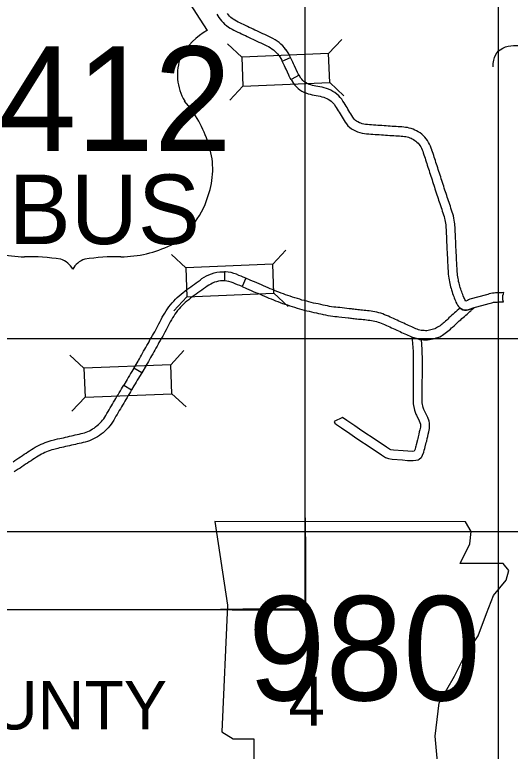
# Model space of a CAD drawing. Extents: x 77230 to 630905, y 790554 to 1662844.
# Drawn here: x 359694 to 373237, y 1477330 to 1497450 of the extents above; entities that cross this region are included whole.
import ezdxf

# ---------------------------------------------------------------- set-up
doc = ezdxf.new("R2010")
doc.units = 0
for name, color, linetype in [('Level 10', 7, 'Continuous'), ('Level 15', 7, 'Continuous'), ('Level 19', 7, 'Continuous'), ('Level 24', 7, 'Continuous'), ('Level 25', 7, 'Continuous'), ('Level 28', 7, 'Continuous')]:
    doc.layers.add(name, color=color, linetype=linetype)

msp = doc.modelspace()

# ---------------------------------------------------------------- linework, layer by layer
at = {"layer": 'Level 10'}
for points in [[(363064, 1487985), (363076, 1488004), (363105, 1488054), (363134, 1488104), (363161, 1488152), (363187, 1488204), (363218, 1488258), (363248, 1488310), (363278, 1488363), (363307, 1488415), (363337, 1488466), (363366, 1488517), (363391, 1488566), (363420, 1488626), (363461, 1488686), (363489, 1488735), (363519, 1488788), (363548, 1488842), (363578, 1488898), (363607, 1488954), (363636, 1489010), (363666, 1489067), (363696, 1489126), (363727, 1489184), (363760, 1489243), (363795, 1489300), (363831, 1489357), (363869, 1489413), (363909, 1489469), (363952, 1489524), (363996, 1489577), (364040, 1489628), (364089, 1489678), (364138, 1489727), (364189, 1489773), (364241, 1489818), (364295, 1489860), (364347, 1489901), (364398, 1489941), (364451, 1489979), (364503, 1490017), (364555, 1490054), (364605, 1490091), (364657, 1490130), (364707, 1490165), (364758, 1490203), (364812, 1490241), (364871, 1490279), (364933, 1490315), (364999, 1490347), (365069, 1490376), (365142, 1490399), (365217, 1490416), (365296, 1490427), (365373, 1490429), (365431, 1490429), (365428, 1490179)], [(366013, 1490253), (365941, 1490280), (365880, 1490306), (365818, 1490331), (365751, 1490359), (365682, 1490382), (365608, 1490404), (365531, 1490418), (365453, 1490429), (365431, 1490429)], [(368123, 1489518), (368056, 1489537), (367986, 1489549), (367924, 1489561), (367863, 1489575), (367800, 1489590), (367736, 1489606), (367673, 1489623), (367609, 1489640), (367545, 1489657), (367482, 1489676), (367418, 1489696), (367353, 1489716), (367288, 1489738), (367224, 1489759), (367161, 1489780), (367098, 1489802), (367037, 1489824), (366975, 1489847), (366915, 1489869), (366855, 1489893), (366796, 1489917), (366737, 1489941), (366678, 1489966), (366618, 1489991), (366558, 1490017), (366497, 1490043), (366436, 1490070), (366374, 1490096), (366312, 1490123), (366251, 1490149), (366189, 1490175), (366127, 1490201), (366013, 1490253), (365909, 1490025)], [(365428, 1490179), (365376, 1490179), (365318, 1490177), (365262, 1490169), (365207, 1490157), (365153, 1490140), (365101, 1490119), (365051, 1490094), (365001, 1490066), (364953, 1490034), (364904, 1490000), (364853, 1489962), (364804, 1489928), (364754, 1489890), (364702, 1489852), (364650, 1489814), (364598, 1489777), (364548, 1489741), (364500, 1489704), (364450, 1489664), (364400, 1489625), (364355, 1489586), (364310, 1489545), (364267, 1489503), (364225, 1489459), (364186, 1489415), (364147, 1489367), (364109, 1489319), (364074, 1489270), (364040, 1489220), (364008, 1489169), (363976, 1489117), (363946, 1489064), (363917, 1489009), (363888, 1488953), (363859, 1488896), (363829, 1488839), (363799, 1488781), (363769, 1488724), (363738, 1488667), (363707, 1488612), (363673, 1488553), (363637, 1488500), (363615, 1488454), (363585, 1488398), (363555, 1488343), (363524, 1488290), (363494, 1488238), (363465, 1488186), (363435, 1488135), (363407, 1488085), (363381, 1488034), (363351, 1487980), (363321, 1487928), (363291, 1487877), (363285, 1487867)], [(365909, 1490025), (365846, 1490049), (365784, 1490075), (365723, 1490100), (365665, 1490124), (365606, 1490144), (365550, 1490161), (365492, 1490171), (365428, 1490179)], [(365909, 1490025), (366030, 1489970), (366092, 1489944), (366153, 1489918), (366215, 1489892), (366276, 1489866), (366337, 1489840), (366398, 1489814), (366459, 1489788), (366520, 1489761), (366580, 1489736), (366641, 1489710), (366702, 1489685), (366763, 1489660), (366825, 1489636), (366888, 1489612), (366952, 1489589), (367015, 1489566), (367080, 1489544), (367145, 1489522), (367210, 1489500), (367276, 1489479), (367342, 1489457), (367409, 1489436), (367477, 1489417), (367543, 1489399), (367609, 1489381), (367675, 1489364), (367740, 1489348), (367805, 1489332), (367873, 1489316), (367941, 1489303), (368000, 1489293), (368056, 1489277)], [(368065, 1489275), (368127, 1489263), (368188, 1489249), (368254, 1489235), (368321, 1489225), (368384, 1489217), (368443, 1489210), (368502, 1489203), (368554, 1489200), (368810, 1489170), (368838, 1489167), (368868, 1489163), (368899, 1489160), (368933, 1489156), (368969, 1489151), (369007, 1489147), (369047, 1489142), (369089, 1489138), (369130, 1489134), (369173, 1489130), (369217, 1489125), (369261, 1489121), (369306, 1489116), (369351, 1489110), (369395, 1489104), (369441, 1489096), (369486, 1489088), (369532, 1489078), (369578, 1489067), (369623, 1489054), (369668, 1489040), (369713, 1489023), (369758, 1489005), (369804, 1488985), (369851, 1488964), (369899, 1488942), (369946, 1488921), (369993, 1488899), (370039, 1488878), (370086, 1488856), (370133, 1488834), (370181, 1488814), (370224, 1488794), (370268, 1488774), (370311, 1488753), (370354, 1488733), (370397, 1488714), (370439, 1488694), (370481, 1488675), (370523, 1488657), (370567, 1488638), (370614, 1488621), (370661, 1488605), (370710, 1488592), (370760, 1488582), (370814, 1488574), (370865, 1488570), (370917, 1488567), (370973, 1488570), (371026, 1488575), (371078, 1488584), (371126, 1488595), (371173, 1488607), (371213, 1488620), (371259, 1488632), (371312, 1488654), (371356, 1488681), (371388, 1488701), (371422, 1488724), (371461, 1488749), (371499, 1488777), (371530, 1488802), (371566, 1488831), (371602, 1488863), (371632, 1488893), (371663, 1488918), (371706, 1488954), (371738, 1488992), (371767, 1489018), (371804, 1489050), (371843, 1489084), (371882, 1489119), (371918, 1489153), (371951, 1489182), (371987, 1489211), (372024, 1489243), (372058, 1489273), (372089, 1489302), (372114, 1489326), (372136, 1489347), (372155, 1489365), (372172, 1489382), (372187, 1489397), (372239, 1489447)], [(372239, 1489447), (372084, 1489388), (372039, 1489382), (371990, 1489382), (371941, 1489392), (371891, 1489415), (371865, 1489435), (371828, 1489404), (371790, 1489373), (371750, 1489338), (371712, 1489303), (371677, 1489271), (371640, 1489239), (371602, 1489206), (371558, 1489167), (371529, 1489132), (371503, 1489110), (371464, 1489078), (371432, 1489046), (371405, 1489022), (371374, 1488997), (371346, 1488975), (371319, 1488955), (371285, 1488933), (371251, 1488911), (371225, 1488894), (371198, 1488877), (371178, 1488869), (371143, 1488860), (371104, 1488847), (371068, 1488838), (371030, 1488830), (370992, 1488823), (370954, 1488819), (370919, 1488818), (370880, 1488820), (370840, 1488823), (370805, 1488828), (370769, 1488835), (370732, 1488845), (370696, 1488857), (370660, 1488870), (370622, 1488886), (370583, 1488904), (370543, 1488922), (370502, 1488940), (370460, 1488960), (370417, 1488980), (370373, 1489001), (370328, 1489021), (370282, 1489042), (370235, 1489062), (370191, 1489083), (370144, 1489105), (370097, 1489126), (370050, 1489148), (370002, 1489170), (369953, 1489192), (369905, 1489213), (369855, 1489235), (369804, 1489256), (369750, 1489276), (369696, 1489294), (369641, 1489309), (369588, 1489322), (369535, 1489333), (369484, 1489343), (369433, 1489351), (369384, 1489358), (369335, 1489364), (369288, 1489369), (369242, 1489374), (369198, 1489378), (369155, 1489383), (369113, 1489387), (369073, 1489391), (369035, 1489395), (368998, 1489400), (368962, 1489404), (368928, 1489408), (368896, 1489412), (368866, 1489415), (368839, 1489418), (368577, 1489449), (368524, 1489452), (368473, 1489458), (368415, 1489465), (368355, 1489473), (368299, 1489481), (368242, 1489494), (368178, 1489507), (368114, 1489520)], [(370805, 1488574), (370634, 1488611), (370548, 1488646), (370552, 1488577), (370567, 1488466), (370580, 1488251), (370586, 1488030), (370586, 1487699), (370584, 1487311), (370582, 1486823), (370617, 1486650), (370660, 1486538), (370675, 1486508)], [(370879, 1486665), (370858, 1486720), (370832, 1486847), (370834, 1487310), (370836, 1487698), (370836, 1488033), (370830, 1488262), (370816, 1488490), (370805, 1488574)], [(363164, 1487665), (362950, 1487794), (362955, 1487802), (363064, 1487985)], [(363285, 1487867), (363164, 1487665)], [(362950, 1487794), (362893, 1487700), (362862, 1487647), (362830, 1487595), (362799, 1487543), (362768, 1487490), (362736, 1487437), (362674, 1487331)], [(363164, 1487665), (363107, 1487570), (363076, 1487519), (363045, 1487467), (363014, 1487415), (362983, 1487363), (362952, 1487310), (362890, 1487205)], [(359651, 1485241), (359702, 1485275), (359749, 1485306), (359803, 1485342), (359853, 1485376), (359903, 1485410), (359953, 1485444), (360004, 1485477), (360053, 1485509), (360102, 1485541), (360151, 1485573), (360202, 1485604), (360254, 1485635), (360307, 1485665), (360362, 1485693), (360416, 1485717), (360470, 1485740), (360525, 1485762), (360582, 1485782), (360638, 1485800), (360694, 1485816), (360773, 1485838), (360804, 1485846), (360862, 1485861), (360926, 1485875), (360971, 1485885), (361024, 1485896), (361078, 1485910), (361133, 1485922), (361187, 1485934), (361242, 1485946), (361296, 1485958), (361349, 1485970), (361402, 1485982), (361455, 1485995), (361507, 1486007), (361557, 1486019), (361605, 1486033), (361650, 1486048), (361695, 1486066), (361738, 1486086), (361782, 1486109), (361824, 1486134), (361863, 1486160), (361905, 1486192), (361950, 1486226), (361987, 1486259), (362025, 1486296), (362062, 1486334), (362096, 1486374), (362128, 1486415), (362158, 1486459), (362187, 1486506), (362215, 1486554), (362246, 1486607), (362277, 1486659), (362306, 1486710), (362336, 1486762), (362367, 1486814), (362397, 1486866), (362428, 1486917), (362459, 1486968), (362489, 1487020), (362520, 1487071), (362551, 1487123), (362582, 1487175), (362613, 1487227), (362643, 1487278), (362674, 1487331), (362674, 1487331)], [(362674, 1487331), (362890, 1487205), (362859, 1487152), (362828, 1487099), (362797, 1487047), (362765, 1486995), (362735, 1486943), (362704, 1486892), (362674, 1486840), (362643, 1486789), (362613, 1486738), (362582, 1486687), (362552, 1486636), (362523, 1486584), (362492, 1486532), (362461, 1486481), (362431, 1486428), (362401, 1486377), (362367, 1486322), (362330, 1486268), (362290, 1486216), (362247, 1486166), (362203, 1486120), (362158, 1486076), (362108, 1486032), (362055, 1485992), (362009, 1485957), (361958, 1485922), (361904, 1485890), (361849, 1485862), (361793, 1485836), (361736, 1485813), (361679, 1485794), (361622, 1485778), (361566, 1485764), (361512, 1485751), (361458, 1485738), (361404, 1485726), (361351, 1485714), (361297, 1485702), (361242, 1485690), (361187, 1485677), (361134, 1485666), (361079, 1485652), (361025, 1485641), (360980, 1485631), (360920, 1485618), (360869, 1485604), (360838, 1485596), (360761, 1485576), (360711, 1485561), (360661, 1485545), (360613, 1485528), (360565, 1485509), (360517, 1485489), (360471, 1485468), (360425, 1485444), (360378, 1485418), (360332, 1485391), (360286, 1485362), (360238, 1485331), (360189, 1485299), (360141, 1485268), (360092, 1485236), (360043, 1485203), (359993, 1485169), (359942, 1485135), (359888, 1485098), (359840, 1485066), (359787, 1485032), (359735, 1484998), (359682, 1484964)], [(371019, 1486345), (370982, 1486451), (370879, 1486665)], [(368656, 1486445), (368428, 1486341), (368446, 1486296), (368486, 1486258), (368629, 1486161), (368850, 1486011), (369043, 1485878), (369436, 1485619), (369718, 1485429), (369824, 1485359), (369909, 1485326), (370010, 1485307), (370292, 1485288), (370428, 1485277), (370587, 1485272), (370653, 1485279), (370718, 1485295), (370747, 1485306), (370804, 1485352)], [(370615, 1485526), (370578, 1485522), (370442, 1485526), (370311, 1485537), (370042, 1485556), (369977, 1485568), (369939, 1485582), (369857, 1485637), (369575, 1485827), (369183, 1486086), (368991, 1486217), (368769, 1486367), (368656, 1486445)], [(370675, 1486508), (370751, 1486354), (370780, 1486270)], [(370780, 1486270), (370782, 1486222), (370781, 1486192), (370780, 1486182), (370765, 1486109), (370752, 1486054), (370736, 1485988), (370722, 1485924), (370711, 1485870), (370700, 1485839), (370667, 1485698), (370660, 1485666), (370650, 1485634), (370635, 1485582), (370615, 1485526)], [(370804, 1485352), (370816, 1485369), (370841, 1485415), (370873, 1485505), (370888, 1485559), (370903, 1485603), (370911, 1485645), (370940, 1485768), (370953, 1485803), (370967, 1485872), (370980, 1485932), (370995, 1485996), (371009, 1486057), (371027, 1486144), (371030, 1486174), (371032, 1486221), (371030, 1486296), (371019, 1486345)]]:
    msp.add_lwpolyline(points, dxfattribs=at)
at = {"layer": 'Level 15'}
for p, q in [((367112, 1496488), (367106, 1496495)), ((371096, 1493753), (371096, 1493755))]:
    msp.add_line(p, q, dxfattribs=at)
for points in [[(365220, 1497463), (365248, 1497416), (365275, 1497373), (365308, 1497325), (365348, 1497280), (365388, 1497235), (365432, 1497195), (365478, 1497152), (365534, 1497113), (365585, 1497083), (365635, 1497055), (365687, 1497028), (365738, 1497003), (365790, 1496978), (365842, 1496953), (365894, 1496929), (365946, 1496904), (365998, 1496879), (366048, 1496856), (366101, 1496828), (366156, 1496805), (366206, 1496780), (366259, 1496755), (366313, 1496729), (366368, 1496704), (366422, 1496679), (366475, 1496654), (366529, 1496629), (366580, 1496604), (366629, 1496578), (366676, 1496551), (366720, 1496521), (366763, 1496490), (366803, 1496456), (366841, 1496420), (366877, 1496382), (366912, 1496338)], [(367106, 1496495), (367066, 1496545), (367019, 1496596), (366970, 1496643), (366918, 1496687), (366863, 1496727), (366808, 1496763), (366751, 1496796), (366694, 1496826), (366637, 1496854), (366582, 1496880), (366527, 1496906), (366472, 1496931), (366419, 1496956), (366367, 1496981), (366314, 1497006), (366259, 1497032), (366208, 1497054), (366159, 1497080), (366105, 1497105), (366052, 1497130), (366000, 1497155), (365949, 1497179), (365898, 1497203), (365848, 1497227), (365800, 1497251), (365754, 1497275), (365710, 1497300), (365668, 1497325), (365635, 1497347), (365603, 1497378), (365566, 1497412), (365535, 1497445), (365506, 1497479)], [(367231, 1496286), (367213, 1496322), (367183, 1496378), (367148, 1496435), (367112, 1496488)], [(372768, 1496028), (372774, 1496115), (372785, 1496207), (372807, 1496285), (372831, 1496342), (372871, 1496406), (372919, 1496460), (372958, 1496492), (373037, 1496533), (373110, 1496570), (373176, 1496590), (373249, 1496604), (373330, 1496610), (373412, 1496613), (373535, 1496607)], [(366912, 1496338), (366939, 1496299), (366966, 1496254), (366992, 1496206), (367003, 1496184), (367231, 1496286)], [(367466, 1495795), (367445, 1495834), (367424, 1495876), (367340, 1496053), (367316, 1496107), (367293, 1496158), (367268, 1496213), (367231, 1496286)], [(367246, 1495677), (367223, 1495719), (367199, 1495768), (367183, 1495801), (367109, 1495959), (367088, 1496004), (367065, 1496055), (367042, 1496106), (367003, 1496184)], [(367466, 1495795), (367246, 1495677), (367312, 1495573), (367350, 1495525), (367392, 1495480), (367438, 1495438), (367487, 1495399), (367541, 1495365), (367597, 1495336), (367654, 1495312), (367712, 1495293), (367769, 1495278), (367824, 1495266), (367879, 1495255), (367934, 1495244), (367988, 1495234), (368040, 1495223), (368090, 1495211), (368138, 1495198), (368182, 1495182), (368225, 1495163), (368265, 1495142), (368303, 1495117), (368339, 1495090), (368371, 1495060), (368402, 1495027), (368430, 1494994), (368455, 1494956), (368483, 1494913), (368509, 1494871), (368535, 1494828), (368561, 1494784), (368588, 1494739), (368614, 1494697), (368639, 1494653), (368667, 1494608), (368694, 1494563), (368724, 1494516), (368759, 1494468), (368799, 1494419), (368847, 1494374), (368898, 1494336), (368951, 1494303), (369005, 1494275), (369065, 1494248), (369130, 1494231), (369188, 1494217), (369250, 1494207), (369311, 1494200), (369370, 1494195), (369427, 1494190), (369485, 1494186), (369542, 1494182), (369600, 1494178), (369658, 1494174), (369715, 1494170), (369773, 1494167), (369829, 1494163), (369886, 1494159), (369942, 1494155), (369997, 1494152), (370053, 1494148), (370107, 1494145), (370159, 1494141), (370209, 1494138), (370256, 1494134), (370301, 1494130), (370343, 1494125), (370383, 1494119), (370421, 1494112), (370456, 1494102), (370490, 1494090), (370525, 1494074), (370560, 1494057), (370594, 1494037), (370627, 1494016), (370659, 1493992), (370688, 1493966), (370716, 1493937), (370743, 1493906), (370768, 1493874), (370790, 1493839), (370809, 1493802), (370827, 1493762), (370844, 1493719), (370859, 1493674)], [(371096, 1493755), (371078, 1493805), (371058, 1493858), (371034, 1493911), (371006, 1493964), (370974, 1494015), (370938, 1494063), (370901, 1494107), (370861, 1494147), (370817, 1494186), (370771, 1494221), (370724, 1494251), (370678, 1494277), (370632, 1494301), (370583, 1494322), (370531, 1494341), (370478, 1494355), (370425, 1494366), (370375, 1494373), (370327, 1494378), (370278, 1494383), (370228, 1494387), (370176, 1494391), (370123, 1494394), (370068, 1494398), (370014, 1494401), (369959, 1494405), (369903, 1494409), (369846, 1494413), (369788, 1494417), (369730, 1494420), (369673, 1494423), (369616, 1494427), (369560, 1494431), (369503, 1494435), (369446, 1494439), (369391, 1494444), (369336, 1494449), (369285, 1494454), (369237, 1494462), (369190, 1494473), (369149, 1494484), (369114, 1494500), (369074, 1494521), (369039, 1494542), (369008, 1494565), (368982, 1494590), (368957, 1494621), (368932, 1494656), (368906, 1494696), (368880, 1494739), (368854, 1494781), (368829, 1494826), (368802, 1494869), (368776, 1494912), (368749, 1494956), (368722, 1495002), (368694, 1495047), (368664, 1495093), (368631, 1495143), (368590, 1495192), (368548, 1495238), (368499, 1495282), (368447, 1495322), (368392, 1495357), (368334, 1495388), (368274, 1495415), (368213, 1495436), (368153, 1495453), (368094, 1495467), (368037, 1495479), (367982, 1495489), (367928, 1495500), (367877, 1495510), (367828, 1495521), (367783, 1495533), (367741, 1495547), (367702, 1495563), (367666, 1495582), (367632, 1495604), (367599, 1495629), (367569, 1495657), (367540, 1495688), (367514, 1495721), (367466, 1495795)], [(370859, 1493676), (370875, 1493627), (370890, 1493579), (370907, 1493530), (370922, 1493483), (370937, 1493436), (370953, 1493388), (370968, 1493339), (370985, 1493289), (371002, 1493240), (371018, 1493191), (371034, 1493143), (371050, 1493093), (371067, 1493043), (371083, 1492993), (371099, 1492943), (371115, 1492891), (371132, 1492841), (371148, 1492792), (371164, 1492741), (371180, 1492690), (371196, 1492638), (371213, 1492586), (371230, 1492534), (371246, 1492484), (371263, 1492434), (371280, 1492386), (371296, 1492338), (371312, 1492289), (371329, 1492238), (371346, 1492188), (371363, 1492138), (371380, 1492087), (371397, 1492035), (371413, 1491984), (371429, 1491935), (371442, 1491888), (371453, 1491843), (371462, 1491799), (371468, 1491756), (371472, 1491714), (371475, 1491670), (371479, 1491630), (371481, 1491581), (371485, 1491541), (371486, 1491495), (371489, 1491452), (371490, 1491407), (371492, 1491360), (371494, 1491314), (371496, 1491269), (371498, 1491221), (371500, 1491173), (371502, 1491124), (371504, 1491075), (371507, 1491026), (371510, 1490976), (371513, 1490926), (371516, 1490877), (371518, 1490826), (371520, 1490774), (371523, 1490722), (371525, 1490669), (371528, 1490616), (371531, 1490565), (371534, 1490513), (371537, 1490462), (371540, 1490411), (371544, 1490359), (371550, 1490307), (371556, 1490256), (371564, 1490206), (371573, 1490156), (371584, 1490106), (371596, 1490059), (371607, 1490014), (371619, 1489968), (371630, 1489931), (371647, 1489876), (371662, 1489835), (371676, 1489792), (371693, 1489751), (371708, 1489712), (371724, 1489673), (371739, 1489638), (371754, 1489596), (371776, 1489553), (371797, 1489517), (371820, 1489484), (371849, 1489448), (371891, 1489415), (371941, 1489392), (371990, 1489382)], [(372022, 1489628), (371995, 1489673), (371983, 1489697), (371971, 1489730), (371954, 1489769), (371940, 1489805), (371925, 1489843), (371911, 1489878), (371898, 1489917), (371884, 1489955), (371870, 1490001), (371860, 1490035), (371849, 1490077), (371838, 1490121), (371827, 1490163), (371818, 1490205), (371810, 1490248), (371804, 1490291), (371798, 1490336), (371793, 1490381), (371790, 1490428), (371787, 1490478), (371783, 1490528), (371781, 1490580), (371777, 1490631), (371775, 1490681), (371772, 1490733), (371770, 1490785), (371768, 1490837), (371765, 1490889), (371762, 1490941), (371760, 1490991), (371757, 1491040), (371754, 1491088), (371752, 1491136), (371749, 1491184), (371747, 1491230), (371746, 1491278), (371744, 1491326), (371742, 1491372), (371740, 1491416), (371738, 1491464), (371735, 1491507), (371734, 1491556), (371730, 1491598), (371728, 1491645), (371725, 1491689), (371721, 1491736), (371716, 1491787), (371708, 1491841), (371697, 1491896), (371684, 1491952), (371668, 1492007), (371651, 1492060), (371634, 1492113), (371617, 1492165), (371601, 1492216), (371583, 1492268), (371566, 1492319), (371549, 1492368), (371533, 1492417), (371516, 1492467), (371500, 1492515), (371483, 1492563), (371467, 1492612), (371451, 1492662), (371435, 1492713), (371419, 1492765), (371402, 1492816), (371386, 1492867), (371370, 1492919), (371353, 1492969), (371337, 1493019), (371321, 1493070), (371304, 1493121), (371288, 1493171), (371271, 1493221), (371255, 1493270), (371238, 1493320), (371222, 1493369), (371206, 1493416), (371191, 1493464), (371176, 1493512), (371160, 1493561), (371144, 1493609), (371128, 1493657), (371112, 1493705), (371096, 1493753)], [(373054, 1489609), (373037, 1489663), (373031, 1489727), (373038, 1489783), (373050, 1489826), (373065, 1489860), (373012, 1489857), (372975, 1489854), (372943, 1489853), (372906, 1489853), (372868, 1489851), (372832, 1489849), (372794, 1489847), (372752, 1489843), (372707, 1489836), (372663, 1489825), (372620, 1489812), (372587, 1489800), (372134, 1489678)], [(372134, 1489678), (372093, 1489659), (372065, 1489646), (372022, 1489628)], [(372222, 1489443), (372663, 1489561), (372701, 1489575), (372730, 1489584), (372757, 1489591), (372783, 1489595), (372812, 1489598), (372845, 1489600), (372879, 1489601), (372913, 1489603), (372949, 1489603), (372988, 1489605), (373027, 1489607), (373054, 1489609)], [(371990, 1489382), (372038, 1489382), (372084, 1489388), (372127, 1489401), (372165, 1489417), (372222, 1489443)]]:
    msp.add_lwpolyline(points, dxfattribs=at)
at = {"layer": 'Level 19'}
for p, q in [((368274, 1496387), (368632, 1496775)), ((365900, 1496293), (365512, 1496651)), ((365931, 1495502), (365573, 1495114)), ((368305, 1495596), (368693, 1495237)), ((364370, 1490538), (363982, 1490896)), ((366744, 1490632), (367102, 1491019)), ((364401, 1489746), (364043, 1489358)), ((366775, 1489840), (367163, 1489482)), ((363959, 1487890), (364317, 1488277)), ((361585, 1487796), (361197, 1488154)), ((363990, 1487098), (364378, 1486740)), ((361616, 1487004), (361258, 1486617))]:
    msp.add_line(p, q, dxfattribs=at)
for points in [[(365931, 1495502), (368305, 1495596), (368274, 1496387), (365900, 1496293)], [(364401, 1489746), (366775, 1489840), (366744, 1490632), (364370, 1490538)], [(361616, 1487004), (363990, 1487098), (363959, 1487890), (361585, 1487796)]]:
    msp.add_lwpolyline(points, close=True, dxfattribs=at)
at = {"layer": 'Level 24'}
msp.add_lwpolyline([(365167, 1483604), (365509, 1481321), (365357, 1477857), (365661, 1477666), (366232, 1477666), (366232, 1476448), (371029, 1476448), (371257, 1476943), (371181, 1477742), (371295, 1478656), (371714, 1479379), (371980, 1479912), (372361, 1480483), (372589, 1481092), (372780, 1481587), (373122, 1482006), (373198, 1482272), (373046, 1482462), (371866, 1482462), (372132, 1482995), (372171, 1483338), (372013, 1483601)], close=True, dxfattribs=at)
at = {"layer": 'Level 25'}
msp.add_line((364175, 1498228), (364953, 1497023), dxfattribs=at)
for centre, radius, start, end in [((365971, 1495274), 2024, 120.0117, 149.2191), ((365526, 1495808), 1387, 158.7892, 211.1895), ((361898, 1492965), 3236, 17.3087, 41.0435), ((362967, 1493230), 2138, 342.6181, 19.0424), ((362619, 1493236), 2474, 302.8688, 344.8926), ((359986, 1494015), 3177, 244.0771, 269.5779), ((362573, 1494015), 3177, 270.4221, 295.9229), ((360059, 1485019), 5820, 81.1942, 90.9539), ((360787, 1490237), 558, 28.0342, 72.9864), ((361771, 1490237), 558, 107.0136, 151.9658), ((362499, 1485019), 5820, 89.0461, 98.8058)]:
    msp.add_arc(centre, radius, start, end, dxfattribs=at)
at = {"layer": 'Level 28'}
for p, q in [((372910, 1655440), (372910, 1475921)), ((367630, 1481201), (367630, 1651480)), ((367638, 1491770), (367638, 1491770)), ((311736, 1488604), (586296, 1488604)), ((367638, 1481210), (367638, 1483703)), ((591576, 1483324), (295896, 1483324)), ((367641, 1481187), (367641, 1483187)), ((367641, 1483187), (367641, 1481187)), ((93070, 1481201), (367630, 1481201)), ((365316, 1481210), (367638, 1481210)), ((367638, 1481210), (365933, 1481210)), ((367630, 1481201), (367630, 1481201)), ((367638, 1481210), (367638, 1481210)), ((367641, 1481187), (365641, 1481187)), ((367641, 1481187), (367641, 1481187))]:
    msp.add_line(p, q, dxfattribs=at)

# ---------------------------------------------------------------- texts
at = {"layer": 'Level 24'}
msp.add_text('980', height=2851.2, dxfattribs=at).set_placement((366068, 1478719))
at = {"layer": 'Level 25'}
for s, height, p in [('412', 2851.2, (359259, 1493731)), ('BUS', 1900.8, (359530, 1491184))]:
    msp.add_text(s, height=height, dxfattribs=at).set_placement(p)
at = {"layer": 'Level 28'}
for s, height, p in [('COUNTY', 1320, (356402, 1477926)), ('4', 1336, (367175, 1478028))]:
    msp.add_text(s, height=height, dxfattribs=at).set_placement(p)

doc.saveas('drawing.dxf')
